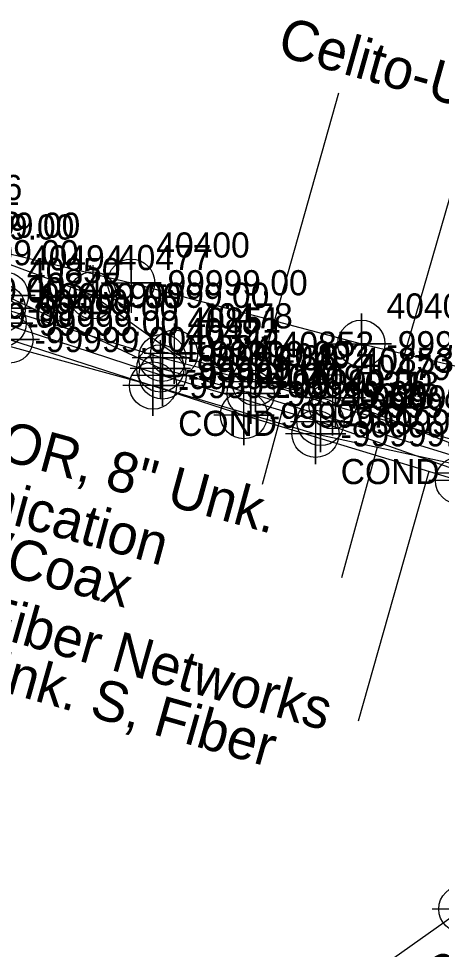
# Model space of a CAD drawing. Extents: x 2083698 to 2094313, y 743246 to 752873.
# Drawn here: x 2091601.9 to 2091644, y 744334 to 744426.4 of the extents above; entities that cross this region are included whole.
import ezdxf

# ---------------------------------------------------------------- set-up
doc = ezdxf.new("R2010")
doc.units = 0
for name, color, linetype in [('COGO Default Chain', 7, 'Continuous'), ('COGO Default Curve', 7, 'Continuous'), ('COGO Default Point Number', 7, 'Continuous'), ('Default Symbol CELL', 7, 'Continuous'), ('Default Symbol Cogo Number', 7, 'Continuous'), ('Exist Property Corner CELL', 7, 'Continuous'), ('Exist Property Iron Pin Leader', 7, 'Continuous'), ('Exist Property Iron Pin Text', 7, 'Continuous'), ('Exist Property Line', 7, 'Continuous'), ('Exist Property Line Leader', 7, 'Continuous'), ('Exist Property Monument Text', 7, 'Continuous'), ('Exist Right of Way Line', 7, 'Continuous'), ('Exist Right of Way Line Leader', 7, 'Continuous'), ('Exist Right of Way Line Text', 7, 'Continuous'), ('Exist Utilities Gas UG Line SUE LOS B', 7, 'Continuous'), ('Exist Utilities Power UG Cable SUE LOS B', 7, 'Continuous'), ('Exist Utilities Telephone UG Conduit SUE LOS B', 7, 'Continuous'), ('Exist Utilities Telephone UG Conduit SUE LOS B Leader', 7, 'Continuous'), ('Exist Utilities Telephone UG Conduit SUE LOS B Text', 7, 'Continuous'), ('Exist Utilities TV UG Cable SUE LOS B', 7, 'Continuous'), ('Exist Utilities TV UG Cable SUE LOS B Leader', 7, 'Continuous'), ('Exist Utilities TV UG Cable SUE LOS B Text', 7, 'Continuous'), ('Exist Utilities Water UG Line SUE LOS B', 7, 'Continuous'), ('Exist Utilities Water UG Line SUE LOS B Leader', 7, 'Continuous'), ('Exist Utilities Water UG Line SUE LOS B Text', 7, 'Continuous'), ('Old_Level_20', 7, 'Continuous'), ('Scratch_Level_2', 7, 'Continuous')]:
    doc.layers.add(name, color=color, linetype=linetype)

msp = doc.modelspace()

# ---------------------------------------------------------------- linework, layer by layer
at = {"layer": 'COGO Default Curve'}
for points in [[(2091610.114, 744400.208), (2091616.114, 744400.208), (2091613.114, 744400.208), (2091613.114, 744403.208), (2091613.114, 744397.208)], [(2091633.015, 744394.15), (2091639.015, 744394.15), (2091636.015, 744394.15), (2091636.015, 744397.15), (2091636.015, 744391.15)]]:
    msp.add_lwpolyline(points, dxfattribs=at)
for centre in [(2091613.114, 744400.208), (2091636.015, 744394.15)]:
    msp.add_circle(centre, 2.344, dxfattribs=at)
at = {"layer": 'COGO Default Point Number'}
for points in [[(2091600.329, 744399.205), (2091600.329, 744393.205), (2091600.329, 744396.205), (2091603.329, 744396.205), (2091597.329, 744396.205)], [(2091616.241, 744393.994), (2091616.241, 744387.994), (2091616.241, 744390.994), (2091619.241, 744390.994), (2091613.241, 744390.994)], [(2091631.951, 744389.378), (2091631.951, 744383.378), (2091631.951, 744386.378), (2091634.951, 744386.378), (2091628.951, 744386.378)], [(2091646.399, 744384.287), (2091646.399, 744378.287), (2091646.399, 744381.287), (2091649.399, 744381.287), (2091643.399, 744381.287)]]:
    msp.add_lwpolyline(points, dxfattribs=at)
for centre in [(2091600.329, 744396.205), (2091616.241, 744390.994), (2091631.951, 744386.378)]:
    msp.add_circle(centre, 2.344, dxfattribs=at)
at = {"layer": 'Exist Property Iron Pin Text'}
for points in [[(2091600.256, 744400.672), (2091600.256, 744394.672), (2091600.256, 744397.672), (2091603.256, 744397.672), (2091597.256, 744397.672)], [(2091616.208, 744395.751), (2091616.208, 744389.751), (2091616.208, 744392.751), (2091619.208, 744392.751), (2091613.208, 744392.751)], [(2091625.484, 744393.354), (2091625.484, 744387.354), (2091625.484, 744390.354), (2091628.484, 744390.354), (2091622.484, 744390.354)], [(2091633.429, 744391.762), (2091633.429, 744385.762), (2091633.429, 744388.762), (2091636.429, 744388.762), (2091630.429, 744388.762)]]:
    msp.add_lwpolyline(points, dxfattribs=at)
for centre in [(2091600.256, 744397.672), (2091616.208, 744392.751), (2091625.484, 744390.354), (2091633.429, 744388.762)]:
    msp.add_circle(centre, 2.344, dxfattribs=at)
at = {"layer": 'Exist Property Line Leader'}
for points in [[(2091609.296, 744401.962), (2091609.296, 744395.962), (2091609.296, 744398.962), (2091612.296, 744398.962), (2091606.296, 744398.962)], [(2091617.393, 744396.174), (2091617.393, 744390.174), (2091617.393, 744393.174), (2091620.393, 744393.174), (2091614.393, 744393.174)], [(2091615.283, 744392.997), (2091615.283, 744386.997), (2091615.283, 744389.997), (2091618.283, 744389.997), (2091612.283, 744389.997)], [(2091633.146, 744391.041), (2091633.146, 744385.041), (2091633.146, 744388.041), (2091636.146, 744388.041), (2091630.146, 744388.041)], [(2091631.453, 744388.205), (2091631.453, 744382.205), (2091631.453, 744385.205), (2091634.453, 744385.205), (2091628.453, 744385.205)]]:
    msp.add_lwpolyline(points, dxfattribs=at)
for centre in [(2091609.296, 744398.962), (2091617.393, 744393.174), (2091615.283, 744389.997), (2091633.146, 744388.041), (2091631.453, 744385.205)]:
    msp.add_circle(centre, 2.344, dxfattribs=at)
at = {"layer": 'Exist Right of Way Line Text'}
for points in [[(2091600.52, 744401.745), (2091600.553, 744395.93), (2091600.536, 744398.93), (2091603.553, 744398.93), (2091597.553, 744398.93)], [(2091600.98, 744397.389), (2091601.013, 744391.574), (2091600.996, 744394.574), (2091604.013, 744394.574), (2091598.013, 744394.574)], [(2091615.987, 744394.514), (2091616.02, 744388.699), (2091616.003, 744391.699), (2091619.02, 744391.699), (2091613.02, 744391.699)], [(2091624.969, 744392.013), (2091625.002, 744386.198), (2091624.985, 744389.198), (2091628.002, 744389.198), (2091622.002, 744389.198)], [(2091624.297, 744389.876), (2091624.33, 744384.061), (2091624.313, 744387.061), (2091627.33, 744387.061), (2091621.33, 744387.061)], [(2091645.693, 744383.378), (2091645.726, 744377.563), (2091645.709, 744380.563), (2091648.726, 744380.563), (2091642.726, 744380.563)], [(2091646.023, 744340.817), (2091646.056, 744335.002), (2091646.039, 744338.002), (2091649.056, 744338.002), (2091643.056, 744338.002)]]:
    msp.add_lwpolyline(points, dxfattribs=at)
for centre in [(2091600.553, 744398.93), (2091601.013, 744394.574), (2091616.02, 744391.699), (2091625.002, 744389.198), (2091624.33, 744387.061), (2091645.726, 744380.563), (2091646.056, 744338.002)]:
    msp.add_circle(centre, 2.344, dxfattribs=at)
at = {"layer": 'Exist Utilities Gas UG Line SUE LOS B'}
msp.add_lwpolyline([(2091280.239, 744492.881), (2091304.556, 744486.94), (2091316.957, 744484.318), (2091341.655, 744478.118), (2091362.967, 744472.044), (2091375.21, 744468.197), (2091389.036, 744464.329), (2091403.863, 744459.823), (2091420.747, 744455.149), (2091437.59, 744450.229), (2091462.464, 744440.309), (2091477.048, 744435.916), (2091491.099, 744431.612), (2091509.554, 744426.223), (2091533.249, 744420.418), (2091546.486, 744416.658), (2091570.975, 744411.55), (2091589.903, 744405.743), (2091613.114, 744400.208), (2091636.015, 744394.15), (2091668.857, 744386.434), (2091698.688, 744378.786)], dxfattribs=at)
at = {"layer": 'Exist Utilities Power UG Cable SUE LOS B'}
msp.add_lwpolyline([(2091577.232, 744410.704), (2091576.606, 744409.556), (2091577.234, 744407.172), (2091579.089, 744405.355), (2091582.428, 744404.057), (2091600.256, 744397.672), (2091616.208, 744392.751), (2091625.484, 744390.354), (2091633.429, 744388.762), (2091647.115, 744383.404), (2091661.429, 744379.669), (2091670.033, 744376.674), (2091680.356, 744372.988)], dxfattribs=at)
at = {"layer": 'Exist Utilities Telephone UG Conduit SUE LOS B'}
for points in [[(2091504.751, 744424.957), (2091512.871, 744422.45), (2091521.268, 744418.975), (2091545.33, 744411.521), (2091561.62, 744406.439), (2091580.408, 744400.96), (2091601.013, 744394.574), (2091624.33, 744387.061), (2091645.726, 744380.563), (2091665.886, 744373.604), (2091693.143, 744365.628), (2091712.776, 744360.639), (2091734.917, 744353.322)], [(2091667.217, 744384.777), (2091662.208, 744385.01), (2091652.665, 744382.429), (2091647.101, 744382.433), (2091625.002, 744389.198), (2091616.02, 744391.699), (2091600.553, 744398.93), (2091590.333, 744403.194), (2091580.082, 744407.541), (2091577.167, 744408.953), (2091577.009, 744411.241)], [(2091491.45, 744226.821), (2091497.872, 744230.603), (2091515.367, 744241.575), (2091527.523, 744250.08), (2091545.5, 744262.397), (2091570.63, 744280.346), (2091583.097, 744290.93), (2091604.936, 744307.873), (2091612.732, 744314.392), (2091646.056, 744338.002), (2091658.35, 744345.709), (2091661.734, 744349.272)]]:
    msp.add_lwpolyline(points, dxfattribs=at)
at = {"layer": 'Exist Utilities Telephone UG Conduit SUE LOS B Leader'}
for p, q in [((2091625.327, 744389.099), (2091633.771, 744419.062)), ((2091642.726, 744381.474), (2091635.694, 744356.67))]:
    msp.add_line(p, q, dxfattribs=at)
at = {"layer": 'Exist Utilities TV UG Cable SUE LOS B'}
for points in [[(2091590.491, 744405.923), (2091609.296, 744398.962), (2091617.393, 744393.174), (2091633.146, 744388.041), (2091647.412, 744383.976), (2091662.97, 744378.761), (2091678.643, 744372.992), (2091689.182, 744370.013), (2091703.316, 744366.841), (2091718.117, 744363.022), (2091732.939, 744359.137)], [(2091589.714, 744396.987), (2091615.283, 744389.997), (2091631.453, 744385.205), (2091647.264, 744381.801), (2091662.612, 744377.399), (2091675.284, 744371.693), (2091687.373, 744366.914), (2091702.344, 744362.892), (2091718.421, 744358.981), (2091731.344, 744355.125)]]:
    msp.add_lwpolyline(points, dxfattribs=at)
at = {"layer": 'Exist Utilities TV UG Cable SUE LOS B Leader'}
for p, q in [((2091638.423, 744386.537), (2091649.929, 744426.404)), ((2091637.581, 744383.886), (2091634.038, 744370.904))]:
    msp.add_line(p, q, dxfattribs=at)
at = {"layer": 'Exist Utilities Water UG Line SUE LOS B'}
msp.add_lwpolyline([(2091600.329, 744396.205), (2091616.241, 744390.994), (2091631.951, 744386.378), (2091646.399, 744381.287), (2091660.418, 744377.534), (2091676.596, 744372.563), (2091688.351, 744369.081), (2091706.023, 744364.11), (2091704.876, 744357.066), (2091702.388, 744342.377), (2091700.469, 744331.595), (2091700.051, 744326.946)], dxfattribs=at)
at = {"layer": 'Exist Utilities Water UG Line SUE LOS B Leader'}
msp.add_line((2091628.146, 744387.496), (2091626.138, 744380.164), dxfattribs=at)

# ---------------------------------------------------------------- texts
at = {"layer": 'COGO Default Chain'}
for p in [(2091592.403, 744404.493), (2091615.614, 744398.958), (2091638.515, 744392.9)]:
    msp.add_text('-99999.00', height=2.5, dxfattribs=at).set_placement(p)
at = {"layer": 'Default Symbol CELL'}
for s, p in [('40476', (2091592.991, 744408.423)), ('40477', (2091611.796, 744401.462)), ('40478', (2091619.893, 744395.674)), ('40324', (2091617.783, 744392.497)), ('40479', (2091635.646, 744390.541)), ('40325', (2091633.953, 744387.705))]:
    msp.add_text(s, height=2.5, dxfattribs=at).set_placement(p)
at = {"layer": 'Default Symbol Cogo Number'}
for p in [(2091592.991, 744404.673), (2091611.796, 744397.712), (2091592.214, 744395.737), (2091619.893, 744391.924), (2091617.783, 744388.747), (2091635.646, 744386.791), (2091633.953, 744383.955)]:
    msp.add_text('-99999.00', height=2.5, dxfattribs=at).set_placement(p)
at = {"layer": 'Exist Property Corner CELL'}
for p in [(2091617.783, 744384.997), (2091633.953, 744380.205)]:
    msp.add_text('COND', height=2.5, dxfattribs=at).set_placement(p)
at = {"layer": 'Exist Property Iron Pin Leader'}
for s, p in [('40850', (2091602.756, 744400.172)), ('40851', (2091618.708, 744395.251)), ('40852', (2091627.984, 744392.854)), ('40853', (2091635.929, 744391.262))]:
    msp.add_text(s, height=2.5, dxfattribs=at).set_placement(p)
at = {"layer": 'Exist Property Line'}
for p in [(2091591.35, 744398.255), (2091602.829, 744394.955), (2091618.741, 744389.744), (2091634.451, 744385.128)]:
    msp.add_text('-99999.00', height=2.5, dxfattribs=at).set_placement(p)
at = {"layer": 'Exist Property Monument Text'}
for p in [(2091602.756, 744396.422), (2091618.708, 744391.501), (2091627.984, 744389.104), (2091635.929, 744387.512)]:
    msp.add_text('-99999.00', height=2.5, dxfattribs=at).set_placement(p)
at = {"layer": 'Exist Right of Way Line'}
for s, p in [('40345', (2091602.829, 744398.705)), ('40344', (2091618.741, 744393.494)), ('40343', (2091634.451, 744388.878))]:
    msp.add_text(s, height=2.5, dxfattribs=at).set_placement(p)
at = {"layer": 'Exist Right of Way Line Leader'}
for s, p in [('40495', (2091592.833, 744405.694)), ('40494', (2091603.053, 744401.43)), ('40410', (2091603.513, 744397.074)), ('40493', (2091618.52, 744394.199)), ('40492', (2091627.502, 744391.698)), ('40409', (2091626.83, 744389.561))]:
    msp.add_text(s, height=2.5, dxfattribs=at).set_placement(p)
at = {"layer": 'Exist Utilities Telephone UG Conduit SUE LOS B Text'}
for s, rotation, p in [('Celito-Unk. S/T', 344.26025, (2091627.495, 744422.83)), ('Lightower Fiber Networks', 344.17302, (2091574.053, 744372.249)), ('Unk. S, Fiber', 344.17302, (2091596.823, 744360.589)), ('AT&T Corp., Unk. S/T', 35.31751, (2091608.407, 744303.587))]:
    msp.add_text(s, height=4, rotation=rotation, dxfattribs=at).set_placement(p)
at = {"layer": 'Exist Utilities TV UG Cable SUE LOS B Text'}
for s, rotation, p in [('Charter Communication', 343.90128, (2091643.166, 744432.404)), ('Charter Communication', 344.73734, (2091561.664, 744386.975)), ('Unk. S-Fiber/Coax', 344.73734, (2091570.069, 744379.49))]:
    msp.add_text(s, height=4, rotation=rotation, dxfattribs=at).set_placement(p)
at = {"layer": 'Exist Utilities Water UG Line SUE LOS B Text'}
msp.add_text(' COR, 8" Unk.', height=4, rotation=344.67962, dxfattribs=at).set_placement((2091594.591, 744384.159))
at = {"layer": 'Old_Level_20'}
for s, p in [('40400', (2091615.614, 744402.708)), ('40401', (2091638.515, 744396.65))]:
    msp.add_text(s, height=2.5, dxfattribs=at).set_placement(p)
at = {"layer": 'Scratch_Level_2'}
for p in [(2091592.833, 744401.944), (2091603.053, 744397.68), (2091603.513, 744393.324), (2091618.52, 744390.449), (2091627.502, 744387.948), (2091626.83, 744385.811)]:
    msp.add_text('-99999.00', height=2.5, dxfattribs=at).set_placement(p)

doc.saveas('drawing.dxf')
